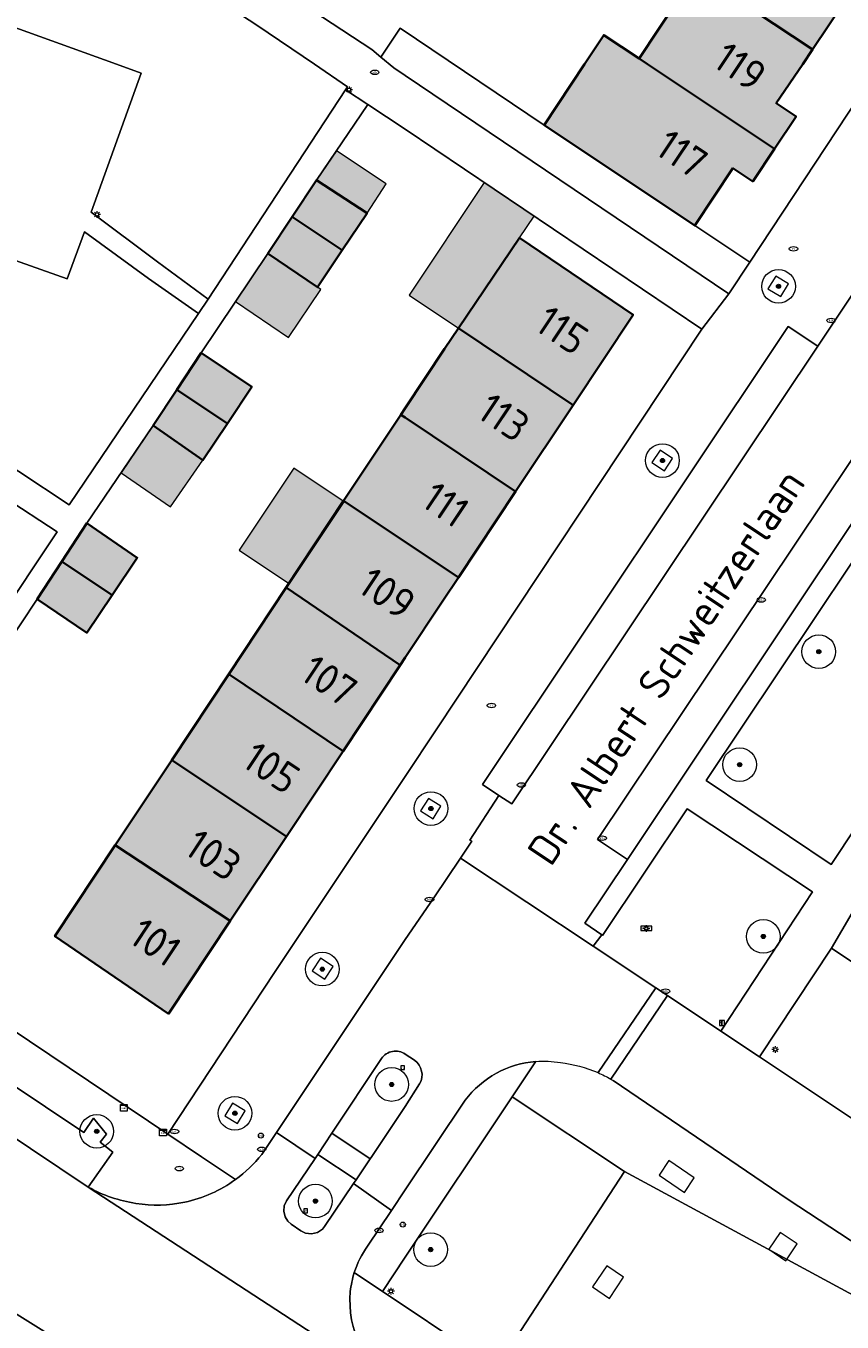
# Model space of a CAD drawing. Header units: metres. Extents: x 125349 to 128236, y 501602 to 503797.
# Tile 441 of 656: x 126977 to 127026, y 502425 to 502502. Entities that reach past the tile are written whole.
import ezdxf
from ezdxf.enums import TextEntityAlignment as Align

# ---------------------------------------------------------------- set-up
doc = ezdxf.new("R2010")
doc.units = ezdxf.units.M
doc.layers.get('0').update_dxf_attribs({"linetype": 'CONTINUOUS'})
for name, color, linetype, lineweight in [('B-WE-GR-BEPLANTING_CULTUUR_BODEMBEDEKKER-GV', 90, 'CONTINUOUS', 18), ('B-WE-GR-BEPLANTING_CULTUUR_HEESTERS-GV', 90, 'CONTINUOUS', 18), ('B-WE-GR-BOOM-S-500', 90, 'CONTINUOUS', 18), ('B-WE-GR-GROENVOORZIENING-GV', 80, 'CONTINUOUS', 18), ('B-WE-IE-MEUBILAIR-S', 7, 'CONTINUOUS', 18), ('B-WE-IE-MEUBILAIR_WEGMEUBILAIR-GV', 7, 'CONTINUOUS', 18), ('B-WE-OG-BEBOUWING-GV', 7, 'CONTINUOUS', 35), ('B-WE-OG-BEBOUWING-T18', 10, 'CONTINUOUS', 18), ('B-WE-OG-BEBOUWING_OVERBOUWING-GV', 7, 'CONTINUOUS', 18), ('B-WE-OG-TERREIN_BEGROEID-GV', 7, 'CONTINUOUS', 18), ('B-WE-OG-TERREIN_ERF-GV', 7, 'CONTINUOUS', 18), ('B-WE-OG-TOPOGRAFIE-T18', 10, 'CONTINUOUS', 18), ('B-WE-VH-GESLOTENVERHARDING-GV', 10, 'CONTINUOUS', 18), ('B-WE-VH-GESLOTENVERHARDING_ASFALT-GV', 10, 'CONTINUOUS', 18), ('B-WE-VH-GESLOTENVERHARDING_BETON-GV', 10, 'CONTINUOUS', 18), ('B-WE-VH-OPENVERHARDING-GV', 90, 'CONTINUOUS', 18), ('B-WE-VH-OPENVERHARDING_BETONSTRAATSTEEN-GV', 90, 'CONTINUOUS', 18)]:
    doc.layers.add(name, color=color, linetype=linetype, lineweight=lineweight)
doc.layers.add('B-WE-OG-BEBOUWING-V', color=7, linetype='CONTINUOUS', lineweight=18, true_color=0xcc646e)
doc.layers.add('B-WE-OG-BEBOUWING_OVERBOUWING-V', color=7, linetype='CONTINUOUS', lineweight=18, true_color=0xcc646e)
doc.styles.add('NLCS-ISO', font='NLCS-ISO.ttf')
doc.styles.add('NLCS-ISO-M1000-T18', font='NLCS-ISO.ttf', dxfattribs={"height": 1.8})

# ---------------------------------------------------------------- blocks, each defined once
blk = doc.blocks.new('SIE-MEUBILAIR_BORD_INFORMATIE-SO')
h = blk.add_hatch(color=256)
h.dxf.hatch_style = 1
h.paths.add_polyline_path([(0.13, 0.2), (-0.33, 0.2), (-0.33, 0.08), (-0.13, 0.08), (-0.13, -0.65), (0.13, -0.65)])
h = blk.add_hatch(color=256)
h.dxf.hatch_style = 1
edge = h.paths.add_edge_path()
edge.add_arc((0, 0.5), 0.149, 0, 360)
for points in [[(-0.75, -0.75), (0.75, -0.75), (0.75, 0.75), (-0.75, 0.75)], [(0.13, 0.2), (-0.33, 0.2), (-0.33, 0.08), (-0.13, 0.08), (-0.13, -0.65), (0.13, -0.65)]]:
    blk.add_lwpolyline(points, close=True)
blk.add_circle((0, 0.5), 0.149)
blk = doc.blocks.new('SIE-MEUBILAIR_BORD_VERKEER-SO')
blk.add_lwpolyline([(-0.5625, -0.5625), (0.5625, -0.5625), (0.5625, 0.5625), (-0.5625, 0.5625)], close=True)
at = {"style": 'NLCS-ISO'}
blk.add_text('vb', height=0.75, dxfattribs=at).set_placement((0, 0), align=Align.MIDDLE_CENTER)
blk = doc.blocks.new('SIE-MEUBILAIR_BORD_STRAATNAAM-SO')
blk.add_lwpolyline([(-1.62, -0.62), (1.62, -0.62), (1.62, 0.62), (-1.62, 0.62)], close=True)
at = {"style": 'NLCS-ISO'}
blk.add_text('straat', height=0.75, dxfattribs=at).set_placement((0, 0.08), align=Align.MIDDLE_CENTER)
blk = doc.blocks.new('SIE-MEUBILAIR_KAST_CAI-SO')
for points in [[(-1, 1), (1, 1), (1, 0.84), (-1, 0.84)], [(-1, 0.76), (1, 0.76), (1, -1), (-1, -1)]]:
    blk.add_lwpolyline(points, close=True)
at = {"style": 'NLCS-ISO'}
blk.add_text('cai', height=0.75, dxfattribs=at).set_placement((0, 0), align=Align.MIDDLE_CENTER)
blk = doc.blocks.new('SIE-MEUBILAIR_PAAL_LICHTMAST-SO')
for points in [[(-0.62, 0), (-1, 0)], [(-0.71, 0.71), (-0.44, 0.44)], [(0, 1), (0, 0.62)], [(0.44, 0.44), (0.71, 0.71)], [(1, 0), (0.62, 0)], [(-0.71, -0.71), (-0.44, -0.44)], [(0, -0.62), (0, -1)], [(0.44, -0.44), (0.71, -0.71)]]:
    blk.add_lwpolyline(points)
blk.add_circle((0, 0), 0.5)
blk = doc.blocks.new('SIE-MEUBILAIR_PAAL_VERKEERSBORD-SO')
blk.add_circle((0, 0), 0.75)
at = {"style": 'NLCS-ISO'}
blk.add_text('vb', height=0.75, dxfattribs=at).set_placement((0, 0.07), align=Align.MIDDLE_CENTER)
blk = doc.blocks.new('SIE-MEUBILAIR_PUT_KOLK-SO')
blk.add_ellipse((0, 0), major_axis=(1.25, 0), ratio=0.54)
at = {"style": 'NLCS-ISO'}
blk.add_text('klk', height=0.75, dxfattribs=at).set_placement((0.03, 0), align=Align.MIDDLE_CENTER)
blk = doc.blocks.new('SIE-MEUBILAIR_PUT_RIOOLPUT-SO')
blk.add_ellipse((0, 0), major_axis=(1.25, 0), ratio=0.54)
at = {"style": 'NLCS-ISO'}
blk.add_text('ri', height=0.75, dxfattribs=at).set_placement((-0.04, 0.07), align=Align.MIDDLE_CENTER)
blk = doc.blocks.new('SIE-MEUBILAIR_PUT_WATERLEIDINGPUT-SO')
blk.add_ellipse((0, 0), major_axis=(1.25, 0), ratio=0.54)
at = {"style": 'NLCS-ISO'}
blk.add_text('wl', height=0.75, dxfattribs=at).set_placement((-0.14, 0), align=Align.MIDDLE_CENTER)
blk = doc.blocks.new('SGR-BOOM_01-SO')
at = {"linetype": 'ByBlock', "lineweight": 18}
h = blk.add_hatch(color=0, dxfattribs=at)
h.dxf.hatch_style = 1
edge = h.paths.add_edge_path()
edge.add_arc((0, 0), 0.25, 0, 360)
at = {"color": 0, "linetype": 'ByBlock', "lineweight": 18}
for radius in [2, 0.25]:
    blk.add_circle((0, 0), radius, dxfattribs=at)

msp = doc.modelspace()

# ---------------------------------------------------------------- hatches: boundary and pattern name
at = {"layer": 'B-WE-OG-BEBOUWING-V'}
for points in [[(127027.603, 502505.982), (127027.576, 502506), (127019.047, 502511.702), (127018.656, 502511.116), (127020.299, 502510.022), (127017.293, 502505.477), (127024.171, 502500.89), (127024.198, 502500.872), (127025.171, 502502.325)], [(127013.891, 502500.335), (127014.393, 502500), (127021.934, 502494.971), (127023.221, 502496.904), (127022.04, 502497.691), (127023.614, 502500), (127024.198, 502500.872), (127024.171, 502500.89), (127017.293, 502505.477)], [(127013.891, 502500.335), (127011.794, 502501.733), (127010.648, 502500), (127008.259, 502496.39), (127017.2, 502490.428), (127019.467, 502493.83), (127020.649, 502493.043), (127021.934, 502494.971), (127014.393, 502500)], [(126994.733, 502493.116), (126993.291, 502490.951), (126996.259, 502488.962), (126997.734, 502491.163)], [(126993.291, 502490.951), (126991.832, 502488.762), (126994.784, 502486.761), (126996.259, 502488.962)], [(127003.167, 502484.332), (127009.975, 502479.77), (127013.541, 502485.13), (127006.796, 502489.694)], [(127003.167, 502484.332), (127002.338, 502483.107), (127000, 502479.584), (126999.743, 502479.196), (127000, 502479.024), (127006.56, 502474.636), (127009.975, 502479.77)], [(126987.882, 502482.858), (126986.438, 502480.676), (126989.434, 502478.68), (126990.884, 502480.856)], [(126985.033, 502478.554), (126987.984, 502476.503), (126989.434, 502478.68), (126986.438, 502480.676)], [(126996.344, 502474.076), (127000, 502471.641), (127003.165, 502469.533), (127006.56, 502474.636), (127000, 502479.024), (126999.743, 502479.196)], [(126996.344, 502474.076), (126992.93, 502468.932), (126999.701, 502464.322), (127000, 502464.772), (127002.242, 502468.145), (127003.165, 502469.533), (127000, 502471.641)], [(126981.082, 502472.75), (126979.597, 502470.483), (126982.584, 502468.471), (126984.084, 502470.698)], [(126978.132, 502468.246), (126981.084, 502466.244), (126982.584, 502468.471), (126979.597, 502470.483)], [(126992.93, 502468.932), (126989.522, 502463.798), (126996.312, 502459.224), (126999.701, 502464.322)], [(126992.941, 502454.154), (126996.312, 502459.224), (126989.522, 502463.798), (126986.132, 502458.691)], [(126982.775, 502453.634), (126989.605, 502449.136), (126992.941, 502454.154), (126986.132, 502458.691)], [(126982.775, 502453.634), (126979.188, 502448.23), (126985.942, 502443.626), (126989.605, 502449.136)]]:
    msp.add_hatch(color=256, dxfattribs=at).paths.add_polyline_path(points)
at = {"layer": 'B-WE-OG-BEBOUWING_OVERBOUWING-V'}
for points in [[(126997.734, 502491.163), (126998.868, 502492.906), (126995.915, 502494.861), (126994.733, 502493.116)], [(127003.167, 502484.332), (127006.796, 502489.694), (127007.66, 502490.991), (127004.692, 502492.99), (127000.23, 502486.288)], [(126991.832, 502488.762), (126989.928, 502485.916), (126993.07, 502483.786), (126994.991, 502486.62), (126994.784, 502486.761)], [(126985.033, 502478.554), (126983.125, 502475.751), (126986.049, 502473.718), (126987.984, 502476.503)], [(126996.366, 502474.03), (126993.379, 502476.019), (126990.136, 502471.149), (126993.124, 502469.16)]]:
    msp.add_hatch(color=256, dxfattribs=at).paths.add_polyline_path(points)

# ---------------------------------------------------------------- linework, layer by layer
at = {"layer": 'B-WE-GR-BEPLANTING_CULTUUR_BODEMBEDEKKER-GV', "flags": 128}
msp.add_lwpolyline([(126964.148, 502444.733), (126981.173, 502433.334), (126982.641, 502435.418), (126981.888, 502436.003), (126982.256, 502436.477), (126981.492, 502437.424), (126980.905, 502436.573), (126974.064, 502441.149), (126974.648, 502442.022), (126973.428, 502442.913), (126972.821, 502442.032), (126965.562, 502446.838)], close=True, dxfattribs=at)
at = {"layer": 'B-WE-GR-BEPLANTING_CULTUUR_HEESTERS-GV', "flags": 128}
for points in [[(126988.3, 502486.063), (126996.461, 502498.487), (126996.581, 502498.67), (126994.614, 502500), (126991.178, 502502.323), (126976.161, 502512.137), (126976.061, 502512.202), (126972.348, 502514.628)], [(126971.298, 502506.306), (126972.481, 502505.877), (126971.805, 502504.002), (126982.843, 502500), (126984.324, 502499.463), (126981.341, 502491.218), (126985.285, 502488.276), (126988.3, 502486.063)]]:
    msp.add_lwpolyline(points, dxfattribs=at)
msp.add_lwpolyline([(126987.718, 502485.199), (126984.751, 502487.284), (126980.946, 502490.056), (126979.916, 502487.265), (126969.965, 502490.785), (126966.814, 502486.241), (126965.078, 502483.738), (126980.032, 502473.85)], close=True, dxfattribs=at)
at = {"layer": 'B-WE-GR-GROENVOORZIENING-GV', "flags": 128}
for points in [[(127017.2, 502490.428), (127008.259, 502496.39), (126999.709, 502502.149), (126998.546, 502500.423), (126999.315, 502499.782), (127000, 502499.326), (127019.225, 502486.379), (127020.464, 502488.251)], [(126994.649, 502435.038), (126992.951, 502432.529), (126992.814, 502432.229), (126992.781, 502431.912), (126992.866, 502431.56), (126993.02, 502431.316), (126993.219, 502431.138), (126993.806, 502430.742), (126994.083, 502430.603), (126994.441, 502430.557), (126994.787, 502430.64), (126995.078, 502430.837), (126995.211, 502430.997), (126996.928, 502433.541), (126997.078, 502433.764), (126994.801, 502435.263)]]:
    msp.add_lwpolyline(points, close=True, dxfattribs=at)
at = {"layer": 'B-WE-GR-GROENVOORZIENING-GV'}
for points in [[(127000, 502441.226, 0.419394), (126998.596, 502440.971)], [(127000.854, 502439.468, 0.387143), (127000.555, 502440.865)]]:
    msp.add_lwpolyline(points, format="xyb", dxfattribs=at)
at = {"layer": 'B-WE-GR-GROENVOORZIENING-GV', "flags": 128}
for points in [[(126998.596, 502440.971), (126995.637, 502436.545), (126997.919, 502435.022), (126997.92, 502435.021)], [(127000.555, 502440.865), (127000, 502441.226)], [(126998.009, 502435.156), (127000, 502438.129), (127000.854, 502439.468)], [(126997.92, 502435.021), (126998.009, 502435.156)]]:
    msp.add_lwpolyline(points, dxfattribs=at)
at = {"layer": 'B-WE-IE-MEUBILAIR_WEGMEUBILAIR-GV', "flags": 128}
for points in [[(127022.012, 502487.423), (127021.549, 502486.666), (127022.306, 502486.203), (127022.769, 502486.96)], [(127015.139, 502477.085), (127014.658, 502476.347), (127015.396, 502475.866), (127015.877, 502476.604)], [(127001.376, 502456.416), (127000.916, 502455.669), (127001.663, 502455.209), (127002.123, 502455.956)], [(126994.47, 502446.172), (126995.221, 502445.678), (126995.715, 502446.429), (126994.964, 502446.923)], [(126990.033, 502437.108), (126990.498, 502437.86), (126989.746, 502438.325), (126989.281, 502437.573)], [(127017.159, 502433.879), (127015.657, 502434.911), (127015.079, 502434.046), (127016.581, 502433.014)], [(127023.28, 502429.957), (127022.276, 502430.642), (127021.608, 502429.646), (127022.612, 502428.961)], [(127011.131, 502427.409), (127012.129, 502426.727), (127012.966, 502427.984), (127011.968, 502428.666)]]:
    msp.add_lwpolyline(points, close=True, dxfattribs=at)
at = {"layer": 'B-WE-OG-BEBOUWING-GV', "flags": 128}
for points in [[(127027.603, 502505.982), (127027.576, 502506), (127019.047, 502511.702), (127018.656, 502511.116), (127020.299, 502510.022), (127017.293, 502505.477), (127024.171, 502500.89), (127024.198, 502500.872), (127025.171, 502502.325)], [(127013.891, 502500.335), (127014.393, 502500), (127021.934, 502494.971), (127023.221, 502496.904), (127022.04, 502497.691), (127023.614, 502500), (127024.198, 502500.872), (127024.171, 502500.89), (127017.293, 502505.477)], [(127013.891, 502500.335), (127011.794, 502501.733), (127010.648, 502500), (127008.259, 502496.39), (127017.2, 502490.428), (127019.467, 502493.83), (127020.649, 502493.043), (127021.934, 502494.971), (127014.393, 502500)], [(126994.733, 502493.116), (126993.291, 502490.951), (126996.259, 502488.962), (126997.734, 502491.163)], [(126993.291, 502490.951), (126991.832, 502488.762), (126994.784, 502486.761), (126996.259, 502488.962)], [(127003.167, 502484.332), (127009.975, 502479.77), (127013.541, 502485.13), (127006.796, 502489.694)], [(127003.167, 502484.332), (127002.338, 502483.107), (127000, 502479.584), (126999.743, 502479.196), (127000, 502479.024), (127006.56, 502474.636), (127009.975, 502479.77)], [(126987.882, 502482.858), (126986.438, 502480.676), (126989.434, 502478.68), (126990.884, 502480.856)], [(126985.033, 502478.554), (126987.984, 502476.503), (126989.434, 502478.68), (126986.438, 502480.676)], [(126996.344, 502474.076), (127000, 502471.641), (127003.165, 502469.533), (127006.56, 502474.636), (127000, 502479.024), (126999.743, 502479.196)], [(126996.344, 502474.076), (126992.93, 502468.932), (126999.701, 502464.322), (127000, 502464.772), (127002.242, 502468.145), (127003.165, 502469.533), (127000, 502471.641)], [(126981.082, 502472.75), (126979.597, 502470.483), (126982.584, 502468.471), (126984.084, 502470.698)], [(126978.132, 502468.246), (126981.084, 502466.244), (126982.584, 502468.471), (126979.597, 502470.483)], [(126992.93, 502468.932), (126989.522, 502463.798), (126996.312, 502459.224), (126999.701, 502464.322)], [(126992.941, 502454.154), (126996.312, 502459.224), (126989.522, 502463.798), (126986.132, 502458.691)], [(126982.775, 502453.634), (126989.605, 502449.136), (126992.941, 502454.154), (126986.132, 502458.691)], [(126982.775, 502453.634), (126979.188, 502448.23), (126985.942, 502443.626), (126989.605, 502449.136)]]:
    msp.add_lwpolyline(points, close=True, dxfattribs=at)
at = {"layer": 'B-WE-OG-BEBOUWING_OVERBOUWING-GV', "flags": 128}
for points in [[(126997.734, 502491.163), (126998.868, 502492.906), (126995.915, 502494.861), (126994.733, 502493.116)], [(127003.167, 502484.332), (127006.796, 502489.694), (127007.66, 502490.991), (127004.692, 502492.99), (127000.23, 502486.288)], [(126991.832, 502488.762), (126989.928, 502485.916), (126993.07, 502483.786), (126994.991, 502486.62), (126994.784, 502486.761)], [(126985.033, 502478.554), (126983.125, 502475.751), (126986.049, 502473.718), (126987.984, 502476.503)], [(126996.366, 502474.03), (126993.379, 502476.019), (126990.136, 502471.149), (126993.124, 502469.16)]]:
    msp.add_lwpolyline(points, close=True, dxfattribs=at)
at = {"layer": 'B-WE-OG-TERREIN_BEGROEID-GV', "flags": 128}
for points in [[(127032.937, 502480), (127017.882, 502457.47), (127025.298, 502452.498), (127040.315, 502475.093)], [(127018.742, 502442.6), (127024.195, 502450.868), (127016.74, 502455.786), (127011.728, 502448.273), (127011.67, 502448.313), (127011.163, 502447.647), (127014.878, 502445.173), (127015.571, 502444.712)], [(127032.803, 502433.241), (127034.482, 502435.796), (127038.571, 502433.082), (127041.2, 502436.903), (127025.328, 502447.517), (127021.046, 502441.066), (127029.543, 502435.408)], [(126998.645, 502427.141), (127000, 502426.237), (127005.428, 502422.614), (127013.027, 502434.266), (127006.36, 502438.694), (127000, 502429.17)]]:
    msp.add_lwpolyline(points, close=True, dxfattribs=at)
at = {"layer": 'B-WE-OG-TERREIN_ERF-GV', "flags": 128}
for points in [[(127025.171, 502502.325), (127024.198, 502500.872), (127023.614, 502500), (127022.04, 502497.691), (127023.221, 502496.904), (127021.934, 502494.971), (127020.649, 502493.043), (127019.467, 502493.83), (127017.2, 502490.428), (127020.464, 502488.251), (127028.243, 502500), (127048.521, 502530.399)], [(126977.571, 502514.295), (126998.012, 502500.868), (126998.546, 502500.423), (126999.709, 502502.149), (127008.259, 502496.39), (127010.648, 502500), (127011.794, 502501.733), (127013.891, 502500.335), (127017.293, 502505.477)], [(126974.232, 502462.392), (126978.132, 502468.246), (126979.597, 502470.483), (126981.082, 502472.75), (126985.033, 502478.554), (126986.438, 502480.676), (126987.882, 502482.858), (126991.832, 502488.762), (126993.291, 502490.951), (126994.733, 502493.116), (126997.783, 502497.618), (126996.461, 502498.487), (126988.3, 502486.063), (126987.718, 502485.199), (126980.032, 502473.85), (126965.078, 502483.738)], [(126965.932, 502449.882), (126985.894, 502436.47), (126992.244, 502446.078), (127000, 502457.722), (127001.843, 502460.489), (127017.624, 502484.28), (127000, 502496.15), (126997.783, 502497.618), (126994.733, 502493.116), (126997.734, 502491.163), (126996.259, 502488.962), (126994.784, 502486.761), (126991.832, 502488.762), (126987.882, 502482.858), (126990.884, 502480.856), (126989.434, 502478.68), (126987.984, 502476.503), (126985.033, 502478.554), (126981.082, 502472.75), (126984.084, 502470.698), (126982.584, 502468.471), (126981.084, 502466.244), (126978.132, 502468.246), (126974.232, 502462.392)], [(126976.18, 502474.302), (126979.331, 502472.249), (126964.882, 502450.583)]]:
    msp.add_lwpolyline(points, dxfattribs=at)
for points in [[(126974.68, 502472.05), (126975.07, 502471.786), (126972.826, 502468.466), (126969.657, 502470.607), (126971.901, 502473.928), (126969.126, 502475.803), (126970.577, 502478.055), (126966.024, 502481.057), (126964.523, 502478.905), (126961.728, 502480.744), (126958.971, 502482.558), (126960.471, 502484.86), (126955.818, 502487.864), (126954.368, 502485.712), (126951.471, 502487.618), (126948.815, 502489.365), (126950.265, 502491.617), (126946.963, 502493.818), (126932.413, 502472.452), (126964.882, 502450.583), (126979.331, 502472.249), (126976.18, 502474.302)], [(126982.775, 502453.634), (126986.132, 502458.691), (126989.522, 502463.798), (126992.93, 502468.932), (126996.344, 502474.076), (126999.743, 502479.196), (127000, 502479.584), (127002.338, 502483.107), (127003.167, 502484.332), (127006.796, 502489.694), (127013.541, 502485.13), (127009.975, 502479.77), (127006.56, 502474.636), (127003.165, 502469.533), (127002.242, 502468.145), (127000, 502464.772), (126999.701, 502464.322), (126996.312, 502459.224), (126992.941, 502454.154), (126989.605, 502449.136), (126985.942, 502443.626), (126979.188, 502448.23)]]:
    msp.add_lwpolyline(points, close=True, dxfattribs=at)
at = {"layer": 'B-WE-VH-GESLOTENVERHARDING-GV', "flags": 128}
for points in [[(126992.357, 502436.578), (126991.479, 502435.277)], [(126997.758, 502429.822), (126999.19, 502431.954), (126996.928, 502433.541), (126995.211, 502430.997), (126995.078, 502430.837), (126994.787, 502430.64), (126994.441, 502430.557), (126994.083, 502430.603), (126993.806, 502430.742), (126993.219, 502431.138), (126993.02, 502431.316), (126992.866, 502431.56), (126992.781, 502431.912), (126992.814, 502432.229), (126992.951, 502432.529), (126994.649, 502435.038), (126992.357, 502436.578)], [(126981.173, 502433.334), (126999.489, 502421.401)]]:
    msp.add_lwpolyline(points, dxfattribs=at)
at = {"layer": 'B-WE-VH-GESLOTENVERHARDING-GV'}
for points in [[(126991.479, 502435.277, -0.067761), (126989.918, 502433.783)], [(126989.918, 502433.783, -0.104758), (126986.904, 502432.441)], [(126984.003, 502432.368, -0.090526), (126981.173, 502433.334)], [(126986.904, 502432.441, -0.093418), (126984.003, 502432.368)], [(126996.975, 502428.255, -0.077355), (126997.758, 502429.822)], [(126996.738, 502427.131, -0.050708), (126996.975, 502428.255)], [(126999.489, 502421.401, -0.273451), (126996.738, 502427.131)]]:
    msp.add_lwpolyline(points, format="xyb", dxfattribs=at)
at = {"layer": 'B-WE-VH-GESLOTENVERHARDING_ASFALT-GV', "flags": 128}
for points in [[(126999.489, 502421.401), (126981.173, 502433.334), (126964.148, 502444.733), (126963.311, 502445.293), (126962.256, 502445.942), (126929.593, 502467.734), (126927.935, 502468.824), (126885.473, 502497.213), (126883.815, 502498.303), (126881.252, 502500), (126877.986, 502502.165), (126869.545, 502507.878)], [(126973.384, 502427.996), (126993.553, 502415.374), (126994.873, 502414.387), (126999.61, 502421.322)]]:
    msp.add_lwpolyline(points, dxfattribs=at)
at = {"layer": 'B-WE-VH-GESLOTENVERHARDING_BETON-GV', "flags": 128}
msp.add_lwpolyline([(126993.553, 502415.374), (126973.384, 502427.996), (126975.923, 502425.651)], dxfattribs=at)
at = {"layer": 'B-WE-VH-OPENVERHARDING-GV', "flags": 128}
for points in [[(127018.742, 502442.6), (127021.046, 502441.066), (127025.328, 502447.517), (127026.557, 502449.619), (127028.025, 502451.748), (127028.659, 502452.668), (127033.912, 502460.567), (127042.518, 502473.514), (127044.169, 502475.763), (127054.25, 502490.889), (127058.528, 502497.309), (127059.078, 502498.359), (127060.174, 502500), (127071.289, 502516.763), (127072.688, 502518.865), (127074.712, 502521.87), (127085.369, 502537.69)], [(127048.521, 502530.399), (127028.243, 502500), (127020.464, 502488.251), (127019.225, 502486.379), (127017.624, 502484.28), (127001.843, 502460.489), (127000, 502457.722), (126992.244, 502446.078), (126985.894, 502436.47), (126987.906, 502435.126)], [(127003.278, 502452.858), (127003.958, 502453.87), (127003.841, 502453.943), (127005.564, 502456.58), (127004.592, 502457.239), (127022.755, 502484.441), (127024.508, 502483.273), (127027.369, 502487.536)], [(127031.797, 502484.426), (127029.866, 502481.511), (127031.617, 502480.35), (127013.197, 502452.79), (127010.662, 502448.997), (127011.67, 502448.313), (127011.728, 502448.273), (127016.74, 502455.786), (127024.195, 502450.868), (127018.742, 502442.6)], [(126991.479, 502435.277), (126992.357, 502436.578), (127000, 502448.036), (127001.702, 502450.513), (127003.278, 502452.858)], [(126998.645, 502427.141), (127000, 502429.17), (127006.36, 502438.694), (127007.707, 502440.711), (127007.763, 502440.795)], [(127003.557, 502438.491), (127000, 502433.166), (126999.19, 502431.954)], [(126987.906, 502435.126), (126989.918, 502433.783)], [(126999.19, 502431.954), (126997.758, 502429.822)], [(126996.975, 502428.255), (126998.645, 502427.141)]]:
    msp.add_lwpolyline(points, dxfattribs=at)
for points in [[(127029.866, 502481.511), (127011.424, 502453.975), (127013.197, 502452.79), (127031.617, 502480.35)], [(127032.937, 502480), (127040.315, 502475.093), (127025.298, 502452.498), (127017.882, 502457.47)], [(126995.637, 502436.545), (126994.801, 502435.263), (126997.078, 502433.764), (126997.92, 502435.021), (126997.919, 502435.022)]]:
    msp.add_lwpolyline(points, close=True, dxfattribs=at)
at = {"layer": 'B-WE-VH-OPENVERHARDING-GV'}
for points in [[(127007.763, 502440.795, 0.213879), (127003.557, 502438.491)], [(126989.918, 502433.783, 0.067761), (126991.479, 502435.277)], [(126997.758, 502429.822, 0.077355), (126996.975, 502428.255)]]:
    msp.add_lwpolyline(points, format="xyb", dxfattribs=at)
at = {"layer": 'B-WE-VH-OPENVERHARDING_BETONSTRAATSTEEN-GV', "flags": 128}
for points in [[(126977.571, 502514.295), (126976.161, 502512.137), (126991.178, 502502.323), (126994.614, 502500), (126996.581, 502498.67), (126996.461, 502498.487), (126997.783, 502497.618), (127000, 502496.15), (127017.624, 502484.28), (127019.225, 502486.379), (127000, 502499.326), (126999.315, 502499.782), (126998.546, 502500.423), (126998.012, 502500.868)], [(126987.718, 502485.199), (126988.3, 502486.063), (126985.285, 502488.276), (126981.341, 502491.218), (126984.324, 502499.463), (126982.843, 502500), (126971.805, 502504.002), (126970.363, 502500), (126969.99, 502498.965), (126967.421, 502491.856), (126967.37, 502491.714), (126968.826, 502491.193), (126966.296, 502487.283), (126964.325, 502484.236), (126965.078, 502483.738), (126966.814, 502486.241), (126969.965, 502490.785), (126979.916, 502487.265), (126980.946, 502490.056), (126984.751, 502487.284)], [(127005.564, 502456.58), (127003.841, 502453.943), (127003.958, 502453.87), (127003.278, 502452.858), (127011.163, 502447.647), (127011.67, 502448.313), (127010.662, 502448.997), (127013.197, 502452.79), (127011.424, 502453.975), (127029.866, 502481.511), (127031.797, 502484.426), (127031.944, 502484.646), (127027.517, 502487.759), (127027.369, 502487.536), (127024.508, 502483.273), (127006.33, 502456.088)], [(127005.564, 502456.58), (127006.33, 502456.088), (127024.508, 502483.273), (127022.755, 502484.441), (127004.592, 502457.239)], [(127031.445, 502424.312), (127013.027, 502434.266), (127005.428, 502422.614), (127007.129, 502421.479), (127008.45, 502420.597), (127013.478, 502417.241), (127014.488, 502416.567), (127019.499, 502413.222), (127020.601, 502412.487), (127031.083, 502405.292), (127032.726, 502407.838), (127033.386, 502408.86), (127034.052, 502409.951), (127030.683, 502412.153), (127030.067, 502411.111), (127026.55, 502413.365), (127024.766, 502414.593)]]:
    msp.add_lwpolyline(points, close=True, dxfattribs=at)
for points in [[(126989.918, 502433.783), (126987.906, 502435.126), (126985.894, 502436.47), (126965.932, 502449.882), (126964.882, 502450.583), (126932.413, 502472.452)], [(127011.455, 502440.13), (127014.878, 502445.173), (127011.163, 502447.647), (127003.278, 502452.858), (127001.702, 502450.513), (127000, 502448.036), (126992.357, 502436.578), (126994.649, 502435.038), (126994.801, 502435.263)], [(127115.824, 502389.958), (127094.482, 502404.173), (127092.283, 502405.574), (127073.035, 502418.53), (127070.941, 502419.939), (127068.692, 502421.44), (127062.066, 502425.872), (127054.096, 502431.202), (127049.025, 502434.593), (127043.953, 502437.985), (127038.877, 502441.38), (127033.701, 502444.841), (127026.557, 502449.619), (127025.328, 502447.517), (127041.2, 502436.903), (127038.571, 502433.082), (127034.482, 502435.796), (127032.803, 502433.241), (127039.119, 502429.043)], [(126962.256, 502445.942), (126963.311, 502445.293), (126964.148, 502444.733), (126965.562, 502446.838), (126972.821, 502442.032), (126973.428, 502442.913), (126974.648, 502442.022), (126974.064, 502441.149), (126980.905, 502436.573), (126981.492, 502437.424), (126982.256, 502436.477), (126981.888, 502436.003), (126982.641, 502435.418), (126981.173, 502433.334)], [(127014.878, 502445.173), (127011.455, 502440.13)], [(127012.205, 502439.752), (127015.571, 502444.712), (127014.878, 502445.173)], [(127018.742, 502442.6), (127015.571, 502444.712), (127012.205, 502439.752)], [(127158.452, 502349.327), (127158.302, 502349.477), (127150.655, 502354.682), (127147.456, 502356.684), (127145.908, 502357.723), (127137.796, 502363.167), (127134.641, 502365.284), (127111.894, 502380.421), (127111.037, 502380.981), (127088.229, 502396.119), (127087.329, 502396.715), (127064.671, 502412.048), (127063.812, 502412.646), (127039.119, 502429.043), (127032.803, 502433.241), (127029.543, 502435.408), (127021.046, 502441.066), (127018.742, 502442.6)], [(126995.637, 502436.545), (126998.596, 502440.971)], [(127000, 502441.226), (127000.555, 502440.865)], [(127007.763, 502440.795), (127007.707, 502440.711), (127006.36, 502438.694), (127013.027, 502434.266), (127031.445, 502424.312), (127033.051, 502423.15), (127036.193, 502421.048), (127036.226, 502421.098), (127037.391, 502421.04), (127038.305, 502420.717), (127038.994, 502420.235), (127039.646, 502419.52), (127040.173, 502418.456), (127040.14, 502418.406), (127040.298, 502418.301), (127039.582, 502417.23), (127042.959, 502415.013), (127043.656, 502416.054), (127132.244, 502357.084)], [(127000.854, 502439.468), (127000, 502438.129), (126998.009, 502435.156), (126997.92, 502435.021), (126997.078, 502433.764), (126996.928, 502433.541), (126999.19, 502431.954), (127000, 502433.166)], [(127022.753, 502432.605), (127012.346, 502439.669)], [(127012.346, 502439.669), (127022.753, 502432.605), (127031.946, 502426.562)], [(127000, 502433.166), (127003.557, 502438.491)], [(126994.801, 502435.263), (126995.637, 502436.545)], [(127041.09, 502420.411), (127031.946, 502426.562), (127022.753, 502432.605)], [(127121.285, 502338.754), (127125.157, 502338.583), (127127.05, 502341.393), (127114.005, 502349.802), (127115.953, 502352.935), (127116.057, 502353.102), (127107.31, 502358.958), (127107.067, 502358.618), (127105.058, 502355.808), (127056.077, 502388.492), (127031.083, 502405.292), (127020.601, 502412.487), (127019.499, 502413.222), (127014.488, 502416.567), (127013.478, 502417.241), (127008.45, 502420.597), (127007.129, 502421.479), (127005.428, 502422.614), (127000, 502426.237), (126998.645, 502427.141), (126996.975, 502428.255)]]:
    msp.add_lwpolyline(points, dxfattribs=at)
at = {"layer": 'B-WE-VH-OPENVERHARDING_BETONSTRAATSTEEN-GV'}
for points in [[(126998.596, 502440.971, -0.419394), (127000, 502441.226)], [(127000.555, 502440.865, -0.387143), (127000.854, 502439.468)], [(127003.557, 502438.491, -0.213879), (127007.763, 502440.795)], [(127007.763, 502440.795, -0.062498), (127009.219, 502440.73)], [(127009.219, 502440.73, -0.075237), (127011.455, 502440.13)], [(127011.455, 502440.13, -0.026624), (127012.205, 502439.752)], [(127012.205, 502439.752, -0.008368), (127012.346, 502439.669)], [(126986.904, 502432.441, 0.104758), (126989.918, 502433.783)], [(126981.173, 502433.334, 0.090526), (126984.003, 502432.368)], [(126984.003, 502432.368, 0.093418), (126986.904, 502432.441)], [(126996.975, 502428.255, 0.050708), (126996.738, 502427.131)], [(126996.738, 502427.131, 0.273451), (126999.489, 502421.401)]]:
    msp.add_lwpolyline(points, format="xyb", dxfattribs=at)

# ---------------------------------------------------------------- block references
at = {"layer": 'B-WE-GR-BOOM-S-500', "xscale": 0.5, "yscale": 0.5, "zscale": 0.5}
for p in [(127022.176, 502486.816), (127015.283, 502476.474), (127024.567, 502465.124), (127019.864, 502458.418), (127001.528, 502455.811), (127021.273, 502448.215), (126995.077, 502446.275), (126999.195, 502439.427), (126989.885, 502437.719), (126981.677, 502436.645), (126994.668, 502432.504), (127001.509, 502429.626)]:
    msp.add_blockref('SGR-BOOM_01-SO', p, dxfattribs=at)
at = {"layer": 'B-WE-IE-MEUBILAIR-S', "xscale": 0.2, "yscale": 0.2, "zscale": 0.2}
for name, p in [('SIE-MEUBILAIR_PUT_KOLK-SO', (126998.188, 502499.519)), ('SIE-MEUBILAIR_PAAL_LICHTMAST-SO', (126996.666, 502498.486)), ('SIE-MEUBILAIR_PAAL_LICHTMAST-SO', (126981.691, 502491.083)), ('SIE-MEUBILAIR_PUT_RIOOLPUT-SO', (127023.064, 502489.041)), ('SIE-MEUBILAIR_PUT_KOLK-SO', (127025.299, 502484.791)), ('SIE-MEUBILAIR_PUT_KOLK-SO', (127021.148, 502468.197)), ('SIE-MEUBILAIR_PUT_RIOOLPUT-SO', (127005.121, 502461.927)), ('SIE-MEUBILAIR_PUT_KOLK-SO', (127006.9, 502457.211)), ('SIE-MEUBILAIR_PUT_KOLK-SO', (127011.703, 502454.051)), ('SIE-MEUBILAIR_PUT_KOLK-SO', (127001.443, 502450.409)), ('SIE-MEUBILAIR_BORD_STRAATNAAM-SO', (127014.322, 502448.696)), ('SIE-MEUBILAIR_PAAL_LICHTMAST-SO', (127014.322, 502448.696)), ('SIE-MEUBILAIR_PUT_KOLK-SO', (127015.468, 502444.963)), ('SIE-MEUBILAIR_BORD_INFORMATIE-SO', (127018.81, 502443.085)), ('SIE-MEUBILAIR_PAAL_LICHTMAST-SO', (127021.978, 502441.51)), ('SIE-MEUBILAIR_BORD_VERKEER-SO', (126999.846, 502440.423)), ('SIE-MEUBILAIR_KAST_CAI-SO', (126983.281, 502438.045)), ('SIE-MEUBILAIR_KAST_CAI-SO', (126985.611, 502436.57)), ('SIE-MEUBILAIR_PUT_WATERLEIDINGPUT-SO', (126986.3, 502436.635)), ('SIE-MEUBILAIR_PAAL_VERKEERSBORD-SO', (126991.429, 502436.392)), ('SIE-MEUBILAIR_PUT_KOLK-SO', (126991.474, 502435.575)), ('SIE-MEUBILAIR_PUT_RIOOLPUT-SO', (126986.583, 502434.435)), ('SIE-MEUBILAIR_BORD_VERKEER-SO', (126994.081, 502431.925)), ('SIE-MEUBILAIR_PUT_KOLK-SO', (126998.446, 502430.764)), ('SIE-MEUBILAIR_PAAL_VERKEERSBORD-SO', (126999.86, 502431.111)), ('SIE-MEUBILAIR_PAAL_LICHTMAST-SO', (126999.154, 502427.151))]:
    msp.add_blockref(name, p, dxfattribs=at)

# ---------------------------------------------------------------- texts
at = {"layer": 'B-WE-OG-BEBOUWING-T18', "style": 'NLCS-ISO-M1000-T18'}
for s, rotation, p in [('119', 326.2, (127019.894, 502499.856)), ('117', 326.2, (127016.435, 502494.682)), ('115', 326.3, (127009.318, 502484.21)), ('113', 326.2, (127005.859, 502479.037)), ('111', 326.2, (127002.4, 502473.863)), ('109', 326.4, (126998.93, 502468.582)), ('107', 326.4, (126995.489, 502463.405)), ('105', 326.4, (126992.047, 502458.228)), ('103', 326.4, (126988.606, 502453.052)), ('101', 326.4, (126985.164, 502447.875))]:
    msp.add_text(s, height=1.8, rotation=rotation, dxfattribs=at).set_placement(p, align=Align.MIDDLE)
at = {"layer": 'B-WE-OG-TOPOGRAFIE-T18', "style": 'NLCS-ISO-M1000-T18'}
msp.add_text('Dr. Albert Schweitzerlaan', height=1.8, rotation=56.4, dxfattribs=at).set_placement((127015.499, 502464.222), align=Align.MIDDLE)

doc.saveas('drawing.dxf')
